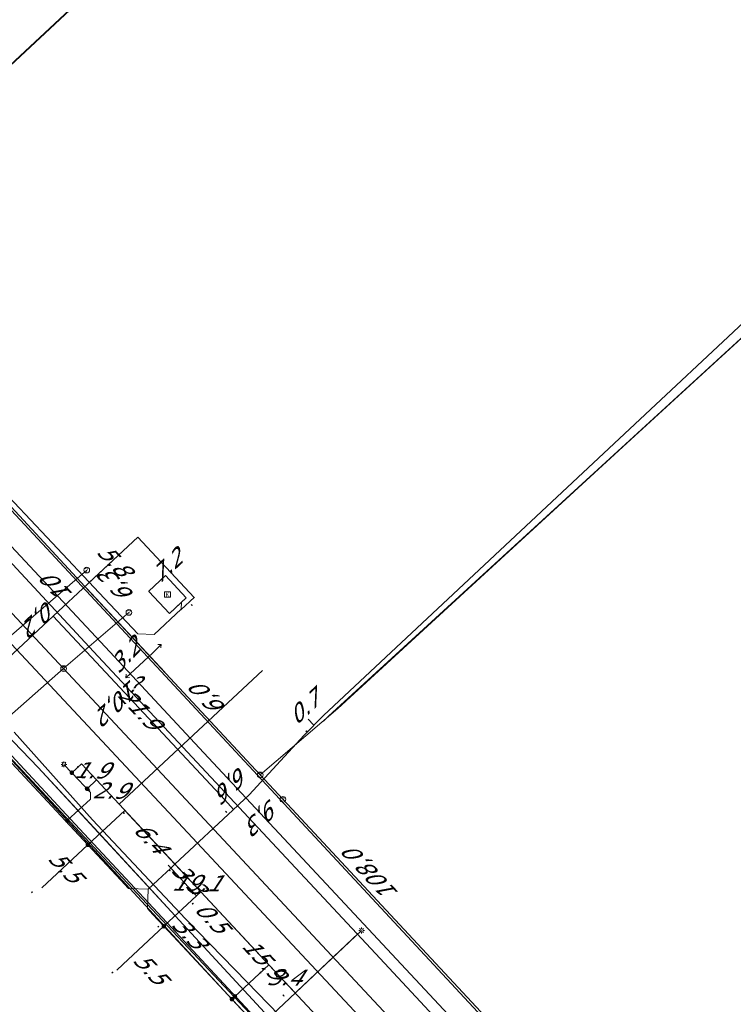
# Model space of a CAD drawing. Header units: metres. Extents: x 124576 to 133557, y 395865 to 402386.
# Tile 352 of 447: x 130036 to 130098, y 401081 to 401167. Entities that reach past the tile are written whole.
import ezdxf
from ezdxf.enums import TextEntityAlignment as Align

# ---------------------------------------------------------------- set-up
doc = ezdxf.new("R2010")
doc.units = ezdxf.units.M
doc.header["$MEASUREMENT"] = 0
for name, color, linetype, lineweight, true_color in [('LG_AanduidingEisVoorzorgsmaatregel', 7, 'Continuous', 40, 0xf7284a), ('LG_Datatransport_Bt_Nederland_NV', 3, 'Continuous', 13, 0x00ff00), ('LG_Datatransport_Eurofiber_Nederland_BV', 3, 'Continuous', 13, 0x00ff00), ('LG_Datatransport_KPN_BV', 3, 'Continuous', 13, 0x00ff00), ('LG_Gas_Hoge_Druk_Enexis_Netbeheer_BV', 7, 'Continuous', 13, 0xff9b00), ('LG_Laag_Spanning', 7, 'Continuous', 13, 0x960000), ('LG_Laag_Spanning_Enexis_Netbeheer_BV', 7, 'Continuous', 13, 0x960000), ('LG_Midden_Spanning', 7, 'Continuous', 13, 0xd20000), ('LG_Midden_Spanning_Enexis_Netbeheer_BV', 7, 'Continuous', 13, 0xd20000), ('LG_Riool_Vrij_Verval_Gemeente_Tilburg_Ruimtelijke_Uitvoering', 7, 'Continuous', 13, 0xca00a0), ('LG_unet-4_Brabant_Water', 5, 'Continuous', 13, 0x0000ff), ('LG_warmte_Ennatuurlijk_BV', 7, 'Continuous', 13, 0x008080), ('MV_warmte_lijn', 7, 'Continuous', 0, 0x008080)]:
    doc.layers.add(name, color=color, linetype=linetype, lineweight=lineweight, true_color=true_color)
for name, color, linetype, lineweight in [('LG_Datatransport_P_KPN_BV', 7, 'Continuous', 0), ('LG_Laag_Spanning_P_Enexis_Netbeheer_BV', 7, 'Continuous', 0), ('LG_Midden_Spanning_P_Enexis_Netbeheer_BV', 7, 'Continuous', 0), ('LG_n00003_Spitters_Electrotechniek_BV', 7, 'Continuous', 13), ('LG_overig_P_Gemeente_Tilburg_Ruimtelijke_Uitvoering', 7, 'Continuous', 0), ('LG_Riool_Vrij_Verval_P_Gemeente_Tilburg_Ruimtelijke_Uitvoering', 7, 'Continuous', 0), ('MV_Datatransport', 7, 'Continuous', 0), ('MV_Laag_Spanning', 7, 'Continuous', 0), ('MV_Laag_Spanning_lijn', 7, 'Continuous', 0), ('MV_Laag_Spanning_pijl', 7, 'Continuous', 0), ('MV_Midden_Spanning', 7, 'Continuous', 0), ('MV_Midden_Spanning_lijn', 7, 'Continuous', 0), ('MV_Midden_Spanning_pijl', 7, 'Continuous', 0), ('MV_warmte', 7, 'Continuous', 0)]:
    doc.layers.add(name, color=color, linetype=linetype, lineweight=lineweight)
doc.styles.add('Klic_Annotatie', font='verdanai.ttf', dxfattribs={"oblique": 20, "height": 1.4})
doc.styles.add('Style-Arial Narrow', font='ARIALN.TTF')

# ---------------------------------------------------------------- blocks, each defined once
blk = doc.blocks.new('Mof')
at = {"layer": 'LG_Laag_Spanning_P_Enexis_Netbeheer_BV'}
h = blk.add_hatch(color=256, dxfattribs=at)
edge = h.paths.add_edge_path()
edge.add_arc((0, 0), 2, 0, 360)
blk = doc.blocks.new('Mof_1')
at = {"layer": 'LG_Midden_Spanning_P_Enexis_Netbeheer_BV'}
h = blk.add_hatch(color=256, dxfattribs=at)
edge = h.paths.add_edge_path()
edge.add_arc((0, 0), 2, 0, 360)
blk = doc.blocks.new('Streetlight')
at = {"layer": 'LG_Laag_Spanning_P_Enexis_Netbeheer_BV'}
for p, q in [((-1.77, 1.77), (-1.06, 1.06)), ((0, 2.5), (0, 1.5)), ((1.77, 1.77), (1.06, 1.06)), ((-1.06, -1.06), (-1.77, -1.77)), ((0, -1.5), (0, -2.5)), ((1.06, -1.06), (1.77, -1.77))]:
    blk.add_line(p, q, dxfattribs=at)
at = {"layer": 'LG_Laag_Spanning_P_Enexis_Netbeheer_BV', "flags": 128}
for points in [[(-2.5, 0), (-1.5, 0)], [(1.5, 0), (2.5, 0)]]:
    blk.add_lwpolyline(points, dxfattribs=at)
at = {"layer": 'LG_Laag_Spanning_P_Enexis_Netbeheer_BV'}
blk.add_circle((0, 0), 1.5, dxfattribs=at)
blk = doc.blocks.new('m_pijl')
at = {"layer": 'MV_Laag_Spanning_pijl'}
blk.add_hatch(color=7, dxfattribs=at).paths.add_polyline_path([(-1, -0.33), (-1, 0), (-1, 0.33), (0, 0)])
at = {"layer": 'MV_Laag_Spanning_pijl', "flags": 128}
blk.add_lwpolyline([(-1, 0), (-1, 0.33), (0, 0), (-1, -0.33), (-1, 0)], close=True, dxfattribs=at)
blk = doc.blocks.new('m_pijl_1')
at = {"layer": 'MV_Midden_Spanning_pijl'}
blk.add_hatch(color=7, dxfattribs=at).paths.add_polyline_path([(-1, -0.33), (-1, 0), (-1, 0.33), (0, 0)])
at = {"layer": 'MV_Midden_Spanning_pijl', "flags": 128}
blk.add_lwpolyline([(-1, 0), (-1, 0.33), (0, 0), (-1, -0.33), (-1, 0)], close=True, dxfattribs=at)
blk = doc.blocks.new('Klantstation')
at = {"layer": 'LG_Laag_Spanning_P_Enexis_Netbeheer_BV', "flags": 128}
blk.add_lwpolyline([(-2.5, -2.31), (2.5, -2.31), (2.5, 2.31), (-2.5, 2.31), (-2.5, -2.31)], close=True, dxfattribs=at)
at = {"layer": 'LG_Laag_Spanning_P_Enexis_Netbeheer_BV', "color": 7, "linetype": 'Continuous', "style": 'Style-Arial Narrow'}
blk.add_text('K', height=3.5, dxfattribs=at).set_placement((0, 0), align=Align.MIDDLE_CENTER)
blk = doc.blocks.new('Klantstation_1')
at = {"layer": 'LG_Midden_Spanning_P_Enexis_Netbeheer_BV', "flags": 128}
blk.add_lwpolyline([(-2.5, -2.31), (2.5, -2.31), (2.5, 2.31), (-2.5, 2.31), (-2.5, -2.31)], close=True, dxfattribs=at)
at = {"layer": 'LG_Midden_Spanning_P_Enexis_Netbeheer_BV', "color": 7, "linetype": 'Continuous', "style": 'Style-Arial Narrow'}
blk.add_text('K', height=3.5, dxfattribs=at).set_placement((0, 0), align=Align.MIDDLE_CENTER)
blk = doc.blocks.new('Onbekend_1')
at = {"layer": 'LG_overig_P_Gemeente_Tilburg_Ruimtelijke_Uitvoering'}
blk.add_hatch(color=256, dxfattribs=at).paths.add_polyline_path([(-0.25, -1.07, -0.262633), (0.23, 0.15), (0.59, 0.47, 0.379827), (0.7, 1.26), (0.69, 1.26, 0.228508), (-0.03, 1.53), (-0.03, 1.52, 0.459053), (-0.82, 0.79), (-1.29, 0.85, -0.414214), (-0.08, 2, -0.243799), (1.09, 1.52, -0.379827), (0.9, 0.11), (0.54, -0.2, 0.262633), (0.23, -1.08), (-0.17, -1.07)])
blk.add_circle((0, 0), 2.5, dxfattribs=at)
at = {"layer": 'LG_overig_P_Gemeente_Tilburg_Ruimtelijke_Uitvoering', "extrusion": (0, 0, -1)}
blk.add_solid([(0.34, -2.06), (-0.21, -2.06), (0.34, -1.51), (-0.21, -1.51)], dxfattribs=at)
blk = doc.blocks.new('Onbekend_2')
at = {"layer": 'LG_Riool_Vrij_Verval_P_Gemeente_Tilburg_Ruimtelijke_Uitvoering'}
blk.add_hatch(color=256, dxfattribs=at).paths.add_polyline_path([(-0.25, -1.07, -0.262633), (0.23, 0.15), (0.59, 0.47, 0.379827), (0.7, 1.26), (0.69, 1.26, 0.228508), (-0.03, 1.53), (-0.03, 1.52, 0.459053), (-0.82, 0.79), (-1.29, 0.85, -0.414214), (-0.08, 2, -0.243799), (1.09, 1.52, -0.379827), (0.9, 0.11), (0.54, -0.2, 0.262633), (0.23, -1.08), (-0.17, -1.07)])
blk.add_circle((0, 0), 2.5, dxfattribs=at)
at = {"layer": 'LG_Riool_Vrij_Verval_P_Gemeente_Tilburg_Ruimtelijke_Uitvoering', "extrusion": (0, 0, -1)}
blk.add_solid([(0.34, -2.06), (-0.21, -2.06), (0.34, -1.51), (-0.21, -1.51)], dxfattribs=at)
blk = doc.blocks.new('Onbekend_3')
at = {"layer": 'LG_Datatransport_P_KPN_BV'}
blk.add_hatch(color=256, dxfattribs=at).paths.add_polyline_path([(-0.25, -1.07, -0.262633), (0.23, 0.15), (0.59, 0.47, 0.379827), (0.7, 1.26), (0.69, 1.26, 0.228508), (-0.03, 1.53), (-0.03, 1.52, 0.459053), (-0.82, 0.79), (-1.29, 0.85, -0.414214), (-0.08, 2, -0.243799), (1.09, 1.52, -0.379827), (0.9, 0.11), (0.54, -0.2, 0.262633), (0.23, -1.08), (-0.17, -1.07)])
blk.add_circle((0, 0), 2.5, dxfattribs=at)
at = {"layer": 'LG_Datatransport_P_KPN_BV', "extrusion": (0, 0, -1)}
blk.add_solid([(0.34, -2.06), (-0.21, -2.06), (0.34, -1.51), (-0.21, -1.51)], dxfattribs=at)

msp = doc.modelspace()

# ---------------------------------------------------------------- linework, layer by layer
at = {"layer": 'LG_AanduidingEisVoorzorgsmaatregel', "flags": 128}
msp.add_lwpolyline([(129943.649, 401077.716), (130089.541, 401213.815)], dxfattribs=at)
at = {"layer": 'LG_Datatransport_Bt_Nederland_NV', "flags": 128}
for points in [[(130057.96, 401015.79), (130072.14, 401054.94), (130076.88, 401059.26), (130068.69, 401067.88), (130062.23, 401075.17), (130060.84, 401076.74), (130049.17, 401089.38), (130042.81, 401096.26), (130037.59, 401101.91), (130030.36, 401109.39), (130011.58, 401128.65), (130006.2, 401131.39), (130002.91, 401131.92), (129998.92, 401132.09), (129994.97, 401131.1), (129991.77, 401129.13), (129985.51, 401123.61), (129977.02, 401115.32), (129941.88, 401082.49), (129933.74, 401074.52), (129926.53, 401067.59), (129919.58, 401061), (129906.21, 401049.02), (129895.76, 401038.993)], [(130072.14, 401054.938), (130076.883, 401059.263), (130068.689, 401067.88), (130062.232, 401075.167), (130060.839, 401076.739), (130049.167, 401089.38), (130042.814, 401096.264), (130037.591, 401101.915), (130030.355, 401109.387), (130011.584, 401128.649), (130006.203, 401131.388), (130002.912, 401131.916), (129998.921, 401132.086), (129994.966, 401131.101), (129991.766, 401129.132), (129985.507, 401123.608), (129977.02, 401115.316), (129941.881, 401082.494), (129933.744, 401074.523), (129926.525, 401067.595), (129919.583, 401061.003), (129906.213, 401049.019), (129895.763, 401038.992)]]:
    msp.add_lwpolyline(points, dxfattribs=at)
at = {"layer": 'LG_Datatransport_Eurofiber_Nederland_BV', "flags": 128}
for points in [[(129971.941, 401129.607), (129972.99, 401130.48), (129974.74, 401131.93), (129984.17, 401140.74), (129995.02, 401146.19), (130018.01, 401121.53), (130040.4, 401097.4), (130048.8, 401088.4), (130061.7, 401074.5), (130068.5, 401067.2), (130082.3, 401052.5), (130091.7, 401042.3), (130101.3, 401032.1), (130104.1, 401029), (130121.9, 401010), (130150.3, 400979.5), (130156.2, 400973.2), (130156.6, 400972.7), (130157, 400972.3), (130170.7, 400957.6), (130190, 400936.9), (130214.18, 400911)], [(130018.014, 401121.529), (130040.4, 401097.4), (130048.8, 401088.4), (130061.7, 401074.5), (130068.5, 401067.2), (130082.3, 401052.5), (130091.7, 401042.3), (130101.3, 401032.1), (130104.1, 401029), (130121.9, 401010), (130150.3, 400979.5), (130156.2, 400973.2), (130156.6, 400972.7)]]:
    msp.add_lwpolyline(points, dxfattribs=at)
at = {"layer": 'LG_Datatransport_KPN_BV'}
for p, q in [((130048.606, 401110.2), (130041.781, 401117.536)), ((130056.92, 401101.263), (130058.898, 401099.136))]:
    msp.add_line(p, q, dxfattribs=at)
at = {"layer": 'LG_Datatransport_KPN_BV', "flags": 128}
for points in [[(130056.92, 401101.263), (130063.669, 401107.042), (130088.512, 401129.824), (130119.235, 401157.998), (130144.3, 401180.984), (130152.095, 401173.066), (130153.011, 401172.124), (130151.405, 401170.563)], [(130062.426, 401105.951), (130062.879, 401106.366), (130144.3, 401180.984), (130148.324, 401176.899), (130151.57, 401173.604), (130152.607, 401172.552)], [(130027.369, 401133.08), (130041.659, 401117.669), (130056.92, 401101.263)], [(130058.898, 401099.136), (130075.714, 401081.058), (130080.108, 401076.348)]]:
    msp.add_lwpolyline(points, dxfattribs=at)
at = {"layer": 'LG_Gas_Hoge_Druk_Enexis_Netbeheer_BV'}
msp.add_line((130233.662, 400911), (130018.561, 401142.237), dxfattribs=at)
at = {"layer": 'LG_Laag_Spanning', "flags": 128}
msp.add_lwpolyline([(130049.018, 401115.311), (130049.019, 401115.311), (130049.02, 401115.312), (130049.021, 401115.312), (130049.022, 401115.313), (130049.024, 401115.314), (130050.48, 401116.671), (130050.481, 401116.672), (130050.481, 401116.673), (130050.482, 401116.674), (130050.483, 401116.675), (130050.483, 401116.676), (130050.483, 401116.677), (130050.483, 401116.679), (130050.483, 401116.68), (130050.482, 401116.681), (130050.482, 401116.682), (130050.481, 401116.683), (130050.48, 401116.685), (130048.677, 401118.627), (130048.676, 401118.628), (130048.675, 401118.628), (130048.674, 401118.629), (130048.673, 401118.63), (130048.672, 401118.63), (130048.671, 401118.63), (130048.669, 401118.63), (130048.668, 401118.63), (130048.667, 401118.63), (130048.666, 401118.629), (130048.665, 401118.628), (130048.663, 401118.627), (130047.211, 401117.256), (130047.21, 401117.255), (130047.21, 401117.254), (130047.209, 401117.253), (130047.208, 401117.252), (130047.208, 401117.251), (130047.208, 401117.25), (130047.208, 401117.248), (130047.208, 401117.247), (130047.209, 401117.246), (130047.209, 401117.245), (130047.21, 401117.244), (130047.211, 401117.242), (130049.01, 401115.314), (130049.011, 401115.313), (130049.012, 401115.313), (130049.013, 401115.312), (130049.014, 401115.312), (130049.015, 401115.311), (130049.016, 401115.311), (130049.018, 401115.311)], dxfattribs=at)
at = {"layer": 'LG_Laag_Spanning_Enexis_Netbeheer_BV'}
for p, q in [((130040.515, 401101.453), (130039.83, 401102.182)), ((130056.783, 401079.276), (130065.751, 401087.713)), ((130060.143, 401082.437), (130065.46, 401087.439)), ((130054.459, 401081.728), (130054.715, 401081.969))]:
    msp.add_line(p, q, dxfattribs=at)
at = {"layer": 'LG_Laag_Spanning_Enexis_Netbeheer_BV', "flags": 128}
for points in [[(129975.694, 401112.137), (129989.957, 401125.449), (129991.053, 401126.402), (130000, 401130.321), (130002.401, 401130.424), (130004.395, 401130.36), (130004.701, 401130.327), (130006.673, 401130.009), (130007.506, 401129.83), (130009.417, 401129.261), (130010.162, 401128.974), (130011.325, 401128.367), (130012.398, 401127.402), (130012.553, 401127.182), (130020.819, 401118.216), (130020.913, 401118.114), (130039.036, 401098.457), (130040.121, 401097.28), (130054.459, 401081.728), (130054.532, 401081.648), (130054.797, 401081.36), (130056.783, 401079.276)], [(130079.096, 401055.861), (130070.021, 401065.384), (130056.783, 401079.276), (130054.797, 401081.36), (130054.532, 401081.648), (130054.459, 401081.728), (130040.121, 401097.28), (130039.036, 401098.457), (130020.913, 401118.114), (130020.819, 401118.216), (130012.553, 401127.182), (130012.398, 401127.402)], [(130079.096, 401055.861), (130070.021, 401065.384), (130056.783, 401079.276), (130054.797, 401081.36), (130054.532, 401081.648), (130054.459, 401081.728), (130040.121, 401097.28), (130039.036, 401098.457), (130020.913, 401118.114), (130020.819, 401118.216), (130012.553, 401127.182), (130012.398, 401127.402)], [(130041.841, 401100.059), (130041.592, 401100.322), (130041.089, 401100.842), (130040.515, 401101.453)], [(130040.121, 401097.28), (130042.137, 401099.139), (130042.15, 401099.746), (130042.094, 401099.802), (130041.841, 401100.059)]]:
    msp.add_lwpolyline(points, dxfattribs=at)
at = {"layer": 'LG_Midden_Spanning', "flags": 128}
msp.add_lwpolyline([(130049.018, 401115.311), (130049.019, 401115.311), (130049.02, 401115.312), (130049.021, 401115.312), (130049.022, 401115.313), (130049.024, 401115.314), (130050.078, 401116.296), (130050.48, 401116.671), (130050.481, 401116.672), (130050.481, 401116.673), (130050.482, 401116.674), (130050.483, 401116.675), (130050.483, 401116.676), (130050.483, 401116.677), (130050.483, 401116.679), (130050.483, 401116.68), (130050.482, 401116.681), (130050.482, 401116.682), (130050.481, 401116.683), (130050.48, 401116.685), (130048.677, 401118.627), (130048.676, 401118.628), (130048.675, 401118.628), (130048.674, 401118.629), (130048.673, 401118.63), (130048.672, 401118.63), (130048.671, 401118.63), (130048.669, 401118.63), (130048.668, 401118.63), (130048.667, 401118.63), (130048.666, 401118.629), (130048.665, 401118.628), (130048.663, 401118.627), (130047.211, 401117.256), (130047.21, 401117.255), (130047.21, 401117.254), (130047.209, 401117.253), (130047.208, 401117.252), (130047.208, 401117.251), (130047.208, 401117.25), (130047.208, 401117.248), (130047.208, 401117.247), (130047.209, 401117.246), (130047.209, 401117.245), (130047.21, 401117.244), (130047.211, 401117.242), (130049.01, 401115.314), (130049.011, 401115.313), (130049.012, 401115.313), (130049.013, 401115.312), (130049.014, 401115.312), (130049.015, 401115.311), (130049.016, 401115.311), (130049.018, 401115.311)], dxfattribs=at)
at = {"layer": 'LG_Midden_Spanning_Enexis_Netbeheer_BV'}
for p, q in [((130041.914, 401095.175), (130027.856, 401110.25)), ((130049.131, 401093.153), (130048.012, 401092.109))]:
    msp.add_line(p, q, dxfattribs=at)
at = {"layer": 'LG_Midden_Spanning_Enexis_Netbeheer_BV', "flags": 128}
for points in [[(130155.401, 401144.859), (130155.424, 401145.424), (130131.959, 401170.805), (130131.254, 401170.83), (130128.96, 401168.683), (130128.084, 401167.863), (130126.149, 401166.053), (130062.444, 401106.436), (130060.755, 401104.733), (130055.963, 401099.525), (130055.124, 401098.743), (130054.971, 401098.6), (130049.498, 401093.495), (130049.131, 401093.153), (130048.012, 401092.109), (130047.157, 401091.312), (130045.461, 401091.371), (130044.787, 401092.094), (130041.914, 401095.175)], [(130155.401, 401144.859), (130155.424, 401145.424), (130131.959, 401170.805), (130131.254, 401170.83), (130128.96, 401168.683), (130128.084, 401167.863), (130126.149, 401166.053), (130062.444, 401106.436), (130060.755, 401104.733), (130055.963, 401099.525), (130055.124, 401098.743), (130054.971, 401098.6), (130049.498, 401093.495), (130049.131, 401093.153), (130048.012, 401092.109), (130047.156, 401091.311), (130047.097, 401089.617), (130047.565, 401089.115), (130048.531, 401088.08)], [(130155.401, 401144.859), (130155.424, 401145.424), (130131.959, 401170.805), (130131.254, 401170.83), (130128.96, 401168.683), (130128.084, 401167.863), (130126.149, 401166.053), (130062.444, 401106.436), (130060.755, 401104.733), (130055.963, 401099.525), (130055.124, 401098.743)], [(130021.986, 401139.648), (130023.324, 401137.852), (130023.995, 401137.112), (130025.68, 401135.254), (130027.344, 401133.568), (130028.732, 401132.128), (130032.61, 401128.015), (130038.324, 401121.953), (130043.351, 401116.62), (130046.26, 401113.535), (130047.68, 401113.486), (130050.049, 401115.681), (130050.071, 401116.303)], [(130041.914, 401095.175), (130027.856, 401110.25), (130020.487, 401118.152), (130015.76, 401123.221), (130013.262, 401125.9), (130013.061, 401128.956), (130014.552, 401130.35), (130019.59, 401135.058), (130020.758, 401136.15), (130021.926, 401137.241), (130022.321, 401137.412), (130023.596, 401137.246), (130023.995, 401137.112)], [(130023.995, 401137.112), (130025.68, 401135.254), (130027.344, 401133.568), (130028.732, 401132.128), (130032.61, 401128.015), (130038.324, 401121.953), (130043.351, 401116.62), (130046.26, 401113.535), (130047.68, 401113.486), (130050.049, 401115.681), (130050.071, 401116.303)], [(130023.995, 401137.112), (130025.68, 401135.254), (130027.344, 401133.568), (130028.732, 401132.128), (130032.61, 401128.015), (130038.324, 401121.953), (130043.351, 401116.62), (130046.26, 401113.535), (130047.68, 401113.486), (130050.049, 401115.681), (130050.071, 401116.303)], [(130095.408, 401037.812), (130093.781, 401039.557), (130093.682, 401039.683), (130088.08, 401045.688), (130087.968, 401045.79), (130048.531, 401088.08), (130047.565, 401089.115), (130047.097, 401089.617), (130047.156, 401091.311), (130048.012, 401092.109), (130047.157, 401091.312), (130045.461, 401091.371), (130044.787, 401092.094), (130041.914, 401095.175), (130027.856, 401110.25)], [(130095.408, 401037.812), (130093.781, 401039.557), (130093.682, 401039.683), (130088.08, 401045.688), (130087.968, 401045.79), (130048.531, 401088.08), (130047.565, 401089.115), (130047.097, 401089.617), (130047.156, 401091.311), (130048.012, 401092.109), (130047.157, 401091.312), (130045.461, 401091.371), (130044.787, 401092.094), (130041.914, 401095.175), (130027.856, 401110.25)], [(130095.408, 401037.812), (130093.781, 401039.557), (130093.682, 401039.683), (130088.08, 401045.688), (130087.968, 401045.79), (130048.531, 401088.08), (130047.565, 401089.115), (130047.097, 401089.617), (130047.156, 401091.311), (130048.012, 401092.109), (130047.157, 401091.312), (130045.461, 401091.371), (130044.787, 401092.094), (130041.914, 401095.175), (130027.856, 401110.25)], [(130132.648, 400997.877), (130125.64, 401005.394), (130124.049, 401007.1), (130098.505, 401034.491), (130097.941, 401035.096), (130096.102, 401037.068), (130095.408, 401037.812), (130093.781, 401039.557), (130093.682, 401039.683), (130088.08, 401045.688), (130087.968, 401045.79), (130048.531, 401088.08), (130047.565, 401089.115), (130047.097, 401089.617), (130047.156, 401091.311), (130048.012, 401092.109), (130047.157, 401091.312), (130045.461, 401091.371), (130044.787, 401092.094), (130041.914, 401095.175), (130027.856, 401110.25)], [(130049.131, 401093.153), (130049.498, 401093.495), (130054.971, 401098.6), (130055.124, 401098.743)], [(130049.131, 401093.153), (130049.498, 401093.495), (130054.971, 401098.6), (130055.124, 401098.743)], [(130049.131, 401093.153), (130049.498, 401093.495), (130054.971, 401098.6), (130055.124, 401098.743)], [(130055.124, 401098.743), (130054.971, 401098.6), (130049.498, 401093.495), (130049.131, 401093.153)], [(130048.012, 401092.109), (130047.157, 401091.312), (130045.461, 401091.371), (130044.787, 401092.094), (130041.914, 401095.175)], [(130048.531, 401088.08), (130047.565, 401089.115), (130047.097, 401089.617), (130047.156, 401091.311), (130048.012, 401092.109)], [(130095.408, 401037.812), (130093.781, 401039.557), (130093.682, 401039.683), (130088.08, 401045.688), (130087.968, 401045.79), (130048.531, 401088.08)], [(130095.408, 401037.812), (130093.781, 401039.557), (130093.682, 401039.683), (130088.08, 401045.688), (130087.968, 401045.79), (130048.531, 401088.08)]]:
    msp.add_lwpolyline(points, dxfattribs=at)
at = {"layer": 'LG_n00003_Spitters_Electrotechniek_BV'}
for p, q in [((130042.307, 401097.36), (130035.5, 401104.976)), ((130042.307, 401097.36), (130035.5, 401104.976)), ((130050.426, 401088.715), (130042.307, 401097.36)), ((130050.426, 401088.715), (130042.307, 401097.36)), ((130055.762, 401083.244), (130050.426, 401088.715)), ((130055.762, 401083.244), (130050.426, 401088.715)), ((130061.82, 401076.993), (130055.762, 401083.244)), ((130061.82, 401076.993), (130055.762, 401083.244))]:
    msp.add_line(p, q, dxfattribs=at)
at = {"layer": 'LG_Riool_Vrij_Verval_Gemeente_Tilburg_Ruimtelijke_Uitvoering'}
for p, q in [((130004.28, 401148.44), (130039.8, 401110.52)), ((130041.81, 401119.1), (130034.86, 401113.07)), ((130045.49, 401115.41), (130039.8, 401110.52)), ((130034.86, 401113.07), (130072.43, 401072.89)), ((130030.84, 401102.64), (130039.8, 401110.52)), ((130039.8, 401110.52), (130077.41, 401070.26))]:
    msp.add_line(p, q, dxfattribs=at)
at = {"layer": 'LG_unet-4_Brabant_Water', "flags": 128}
msp.add_lwpolyline([(130029.95, 401108.28), (130047.06, 401090.04), (130073.56, 401061.81), (130075.48, 401059.76)], dxfattribs=at)
at = {"layer": 'LG_warmte_Ennatuurlijk_BV', "flags": 128}
for points in [[(130124.261, 401024.277), (130116.074, 401033.052), (130107.888, 401041.826), (130099.702, 401050.6), (130091.516, 401059.374), (130083.33, 401068.148), (130075.144, 401076.923), (130066.957, 401085.697), (130058.771, 401094.471), (130050.585, 401103.245), (130042.399, 401112.019), (130034.213, 401120.793), (130026.026, 401129.568), (130017.84, 401138.342), (130009.654, 401147.116), (130009.142, 401147.664), (130010.055, 401148.518), (130018.29, 401156.222), (130018.838, 401156.734), (130019.692, 401155.821), (130020.545, 401154.909), (130021.216, 401154.193), (130021.899, 401153.463)], [(130125.674, 401024.23), (130117.487, 401033.004), (130109.301, 401041.778), (130101.115, 401050.552), (130092.928, 401059.327), (130084.742, 401068.101), (130076.556, 401076.875), (130068.37, 401085.649), (130060.183, 401094.423), (130051.997, 401103.197), (130043.811, 401111.971), (130035.625, 401120.746), (130027.438, 401129.52), (130019.252, 401138.294), (130011.066, 401147.068), (130010.554, 401147.616), (130011.102, 401148.128), (130017.877, 401154.466), (130018.79, 401155.32), (130019.303, 401154.772), (130019.815, 401154.225), (130020.875, 401153.093), (130021.558, 401152.363)]]:
    msp.add_lwpolyline(points, dxfattribs=at)
at = {"layer": 'MV_Laag_Spanning_lijn'}
for p, q in [((130057.112, 401110.345), (130044.639, 401098.704)), ((130041.348, 401102.231), (130040.515, 401101.453)), ((130042.662, 401100.824), (130041.841, 401100.059)), ((130057.673, 401084.728), (130054.715, 401081.969))]:
    msp.add_line(p, q, dxfattribs=at)
at = {"layer": 'MV_Laag_Spanning_pijl'}
for p, q in [((130042.662, 401100.824), (130041.348, 401102.231)), ((130044.639, 401098.704), (130042.662, 401100.824)), ((130044.639, 401098.704), (130057.673, 401084.728)), ((130057.673, 401084.728), (130059.965, 401082.27))]:
    msp.add_line(p, q, dxfattribs=at)
at = {"layer": 'MV_Midden_Spanning_lijn'}
for p, q in [((130046.262, 401121.971), (130034.559, 401111.037)), ((130050.009, 401115.644), (130051.192, 401116.736)), ((130045.132, 401098.176), (130041.914, 401095.175)), ((130051.382, 401090.74), (130048.895, 401093.406))]:
    msp.add_line(p, q, dxfattribs=at)
at = {"layer": 'MV_Midden_Spanning_pijl'}
for p, q in [((130046.262, 401121.971), (130042.035, 401118.016)), ((130046.262, 401121.971), (130051.175, 401116.72)), ((130061.089, 401106.127), (130061.567, 401105.616)), ((130049.498, 401093.495), (130045.132, 401098.176)), ((130041.914, 401095.175), (130037.892, 401091.424)), ((130051.748, 401091.081), (130049.498, 401093.495)), ((130051.748, 401091.081), (130051.382, 401090.74)), ((130062.592, 401079.453), (130051.748, 401091.081))]:
    msp.add_line(p, q, dxfattribs=at)
at = {"layer": 'MV_Midden_Spanning_pijl', "flags": 128}
for points in [[(130038.898, 401115.094), (130053.838, 401099.081), (130054.605, 401098.259)], [(130051.382, 401090.74), (130048.969, 401088.489), (130048.531, 401088.08)], [(130048.531, 401088.08), (130044.947, 401084.738), (130044.423, 401084.249)]]:
    msp.add_lwpolyline(points, dxfattribs=at)
at = {"layer": 'MV_warmte_lijn'}
for p, q in [((130048.304, 401112.628), (130047.999, 401112.611)), ((130048.304, 401112.628), (130048.28, 401112.323)), ((130045.224, 401109.723), (130045.255, 401110.027)), ((130045.224, 401109.723), (130045.53, 401109.733))]:
    msp.add_line(p, q, dxfattribs=at)
at = {"layer": 'MV_warmte_lijn', "flags": 128}
msp.add_lwpolyline([(130045.224, 401109.723), (130047.564, 401111.906), (130048.304, 401112.628)], dxfattribs=at)

# ---------------------------------------------------------------- block references
at = {"layer": 'LG_Datatransport_P_KPN_BV', "xscale": 0.1, "yscale": 0.1, "zscale": 0.1}
for p in [(130056.92, 401101.263), (130056.92, 401101.263), (130056.92, 401101.263), (130058.898, 401099.136), (130058.898, 401099.136)]:
    msp.add_blockref('Onbekend_3', p, dxfattribs=at)
at = {"layer": 'LG_Laag_Spanning_P_Enexis_Netbeheer_BV', "xscale": 0.1, "yscale": 0.1, "zscale": 0.1}
for name, p in [('Klantstation', (130048.845, 401116.97)), ('Streetlight', (130039.83, 401102.182)), ('Mof', (130040.515, 401101.453)), ('Mof', (130041.841, 401100.059)), ('Mof', (130040.121, 401097.28)), ('Streetlight', (130065.751, 401087.713)), ('Mof', (130054.715, 401081.969))]:
    msp.add_blockref(name, p, dxfattribs=at)
at = {"layer": 'LG_Laag_Spanning_P_Enexis_Netbeheer_BV', "xscale": 0.1, "yscale": 0.1, "zscale": 0.1, "rotation": 47}
msp.add_blockref('Mof', (130054.459, 401081.728), dxfattribs=at)
at = {"layer": 'LG_Midden_Spanning_P_Enexis_Netbeheer_BV', "xscale": 0.1, "yscale": 0.1, "zscale": 0.1}
msp.add_blockref('Klantstation_1', (130048.845, 401116.97), dxfattribs=at)
at = {"layer": 'LG_Midden_Spanning_P_Enexis_Netbeheer_BV', "xscale": 0.1, "yscale": 0.1, "zscale": 0.1, "rotation": 1}
for p in [(130041.914, 401095.175), (130048.531, 401088.08)]:
    msp.add_blockref('Mof_1', p, dxfattribs=at)
at = {"layer": 'LG_overig_P_Gemeente_Tilburg_Ruimtelijke_Uitvoering', "xscale": 0.1, "yscale": 0.1, "zscale": 0.1}
for p in [(130041.81, 401119.1), (130045.49, 401115.41)]:
    msp.add_blockref('Onbekend_1', p, dxfattribs=at)
at = {"layer": 'LG_Riool_Vrij_Verval_P_Gemeente_Tilburg_Ruimtelijke_Uitvoering', "xscale": 0.1, "yscale": 0.1, "zscale": 0.1}
msp.add_blockref('Onbekend_2', (130039.8, 401110.52), dxfattribs=at)
at = {"layer": 'MV_Laag_Spanning_pijl'}
for p, xscale, yscale, zscale, rotation in [((130041, 401102), 0.09999999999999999, 0.09999999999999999, 0.09999999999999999, 133), ((130042, 401100), 0.09999999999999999, 0.09999999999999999, 0.09999999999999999, 133), ((130057, 401084), 0.1, 0.1, 0.1, 314), ((130059, 401082), 0.1, 0.1, 0.1, 313)]:
    msp.add_blockref('m_pijl', p, dxfattribs=dict(at, xscale=xscale, yscale=yscale, zscale=zscale, rotation=rotation))
at = {"layer": 'MV_Midden_Spanning_pijl'}
for p, xscale, yscale, zscale, rotation in [((130042, 401118), 0.1, 0.1, 0.1, 224), ((130051, 401116), 0.1, 0.1, 0.1, 314), ((130061, 401105), 0.1, 0.1, 0.1, 314), ((130045, 401098), 0.09999999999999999, 0.09999999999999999, 0.09999999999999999, 133), ((130054, 401098), 0.1, 0.1, 0.1, 314), ((130049, 401093), 0.1, 0.1, 0.1, 132), ((130037, 401091), 0.1, 0.1, 0.1, 224), ((130051, 401091), 0.09999999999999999, 0.09999999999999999, 0.09999999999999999, 133), ((130051, 401090), 0.1, 0.1, 0.1, 223), ((130048, 401088), 0.1, 0.1, 0.1, 224), ((130044, 401084), 0.1, 0.1, 0.1, 224)]:
    msp.add_blockref('m_pijl_1', p, dxfattribs=dict(at, xscale=xscale, yscale=yscale, zscale=zscale, rotation=rotation))

# ---------------------------------------------------------------- texts
at = {"layer": 'MV_Datatransport', "style": 'Klic_Annotatie', "oblique": 20}
for s, rotation, p in [('10', 133.1, (130039.372, 401117.378)), ('6,3', 133.1, (130044.561, 401117.525)), ('0,2', 222.8, (130037.827, 401115.051)), ('10,2', 223, (130044.651, 401107.738)), ('6,0', 133, (130052.544, 401107.696)), ('6,6', 223, (130054.628, 401100.613)), ('9,3', 223, (130057.276, 401097.777)), ('108,0', 132.8, (130066.701, 401092.473))]:
    msp.add_text(s, height=1.4, rotation=rotation, dxfattribs=at).set_placement(p, align=Align.MIDDLE_CENTER)
at = {"layer": 'MV_Laag_Spanning', "style": 'Klic_Annotatie', "oblique": 20}
for s, p in [('1.9', (130042.151, 401101.664)), ('2.9', (130043.797, 401099.9)), ('19.1', (130051.302, 401091.852)), ('3.4', (130058.965, 401083.635))]:
    msp.add_text(s, height=1.4, rotation=359, dxfattribs=at).set_placement(p, align=Align.MIDDLE_CENTER)
at = {"layer": 'MV_Midden_Spanning', "style": 'Klic_Annotatie', "oblique": 20}
for s, rotation, p in [('5.8', 313, (130044.149, 401119.994)), ('7.2', 43, (130048.719, 401119.346)), ('21.9', 313, (130046.368, 401107.088)), ('0.7', 43, (130060.69, 401107.068)), ('6.4', 313, (130047.315, 401095.836)), ('5.5', 313, (130039.903, 401093.3)), ('3.3', 313, (130050.623, 401092.288)), ('0.5', 313, (130052.635, 401088.909)), ('3.3', 313, (130050.656, 401087.559)), ('15.9', 313, (130057.17, 401085.267)), ('5.5', 313, (130047.301, 401084.443))]:
    msp.add_text(s, height=1.4, rotation=rotation, dxfattribs=at).set_placement(p, align=Align.MIDDLE_CENTER)
at = {"layer": 'MV_warmte', "style": 'Klic_Annotatie', "oblique": 20}
msp.add_text('3.2', height=1.4, rotation=47, dxfattribs=at).set_placement((130045.083, 401111.583), align=Align.MIDDLE_CENTER)
msp.add_text('?', height=1.4, dxfattribs=at).set_placement((130045.772, 401109.136), align=Align.MIDDLE_CENTER)

doc.saveas('drawing.dxf')
